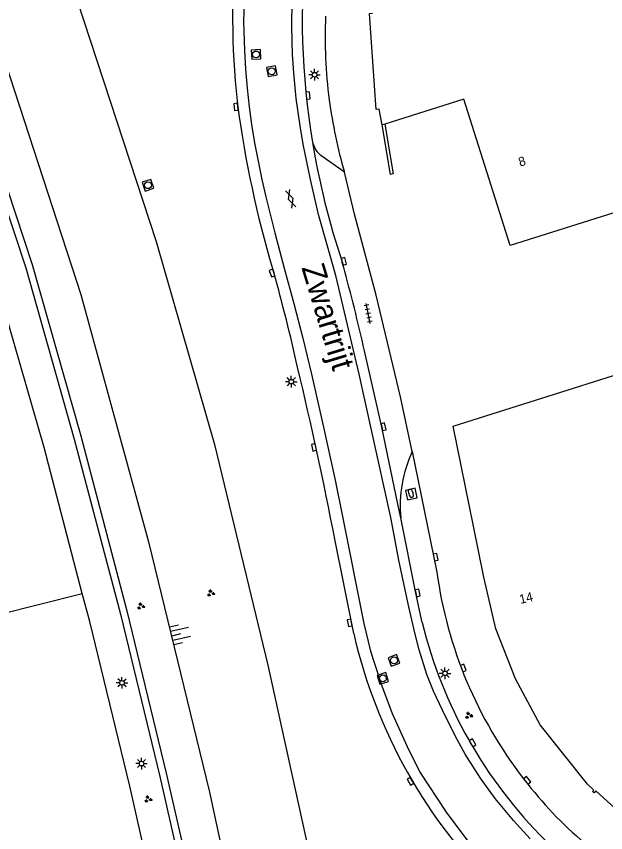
# Model space of a CAD drawing. Extents: x 136000 to 138005, y 398500 to 400500.
# Drawn here: x 136859.3 to 136923.4, y 398638.4 to 398727.2 of the extents above; entities that cross this region are included whole.
import ezdxf

# ---------------------------------------------------------------- set-up
doc = ezdxf.new("R2010")
doc.units = 0
for name, color, linetype in [('gg-afsc-muur', 7, 'Continuous'), ('gg-anno-huisnummerreeks BGT', 7, 'Continuous'), ('gg-anno-openbare ruimte label', 7, 'Continuous'), ('gg-bbg-hoofdgebouw', 7, 'Continuous'), ('gg-knt-BGT kruinlijn', 7, 'Continuous'), ('gg-knt-bovenkant onderkant talud', 7, 'Continuous'), ('gg-knt-verharding', 7, 'Continuous'), ('gg-knt-verharding nz', 7, 'Continuous'), ('gg-kwrk-kunstwerk', 7, 'Continuous'), ('gt-grn-groengrens', 7, 'Continuous'), ('gt-grn-weggrens', 7, 'Continuous'), ('gt-symb-brandkraan', 7, 'Continuous'), ('gt-symb-gesloten verharding', 7, 'Continuous'), ('gt-symb-groenvak', 7, 'Continuous'), ('gt-symb-kolk', 7, 'Continuous'), ('gt-symb-lichtmast', 7, 'Continuous'), ('gt-symb-rioolschacht', 7, 'Continuous'), ('gt-symb-talud symbool', 7, 'Continuous'), ('gt-symb-tegel verharding', 7, 'Continuous')]:
    doc.layers.add(name, color=color, linetype=linetype)

# ---------------------------------------------------------------- blocks, each defined once
blk = doc.blocks.new('gt0-KOLK')
at = {"layer": 'gt-symb-kolk'}
blk.add_lwpolyline([(0, 0), (0.375, 0), (0.375, 0.4), (-0.375, 0.4), (-0.375, 0), (0, 0)], dxfattribs=at)
blk = doc.blocks.new('gt0-GRVAK')
at = {"layer": 'gt-symb-groenvak'}
for p, q in [((-0.11, 0.189), (-0.228, 0.24)), ((-0.182, 0.153), (0.088, 0.153)), ((-0.091, 0.211), (-0.156, 0.322)), ((-0.047, 0.214), (-0.047, 0.393)), ((-0.004, 0.211), (0.061, 0.322)), ((0.015, 0.189), (0.133, 0.24)), ((0.262, -0.052), (0.197, 0.059)), ((0.305, -0.049), (0.305, 0.13)), ((0.349, -0.052), (0.414, 0.059)), ((-0.245, -0.228), (-0.363, -0.177)), ((-0.318, -0.264), (-0.047, -0.264)), ((-0.226, -0.206), (-0.291, -0.095)), ((-0.183, -0.203), (-0.183, -0.024)), ((-0.139, -0.206), (-0.074, -0.095)), ((-0.12, -0.228), (-0.002, -0.177)), ((0.243, -0.074), (0.125, -0.023)), ((0.17, -0.11), (0.441, -0.11)), ((0.368, -0.074), (0.486, -0.023))]:
    blk.add_line(p, q, dxfattribs=at)
blk = doc.blocks.new('gt0-LMAST')
at = {"layer": 'gt-symb-lichtmast'}
for p, q in [((-0.182, 0.173), (-0.447, 0.438)), ((-0.005, 0.246), (-0.005, 0.621)), ((0.172, 0.173), (0.437, 0.438)), ((-0.255, -0.004), (-0.63, -0.004)), ((-0.182, -0.181), (-0.447, -0.446)), ((-0.005, -0.254), (-0.005, -0.629)), ((0.437, -0.446), (0.172, -0.181)), ((0.245, -0.004), (0.62, -0.004))]:
    blk.add_line(p, q, dxfattribs=at)
blk.add_circle((-0.005, -0.004), 0.25, dxfattribs=at)
blk = doc.blocks.new('gt0-TEG1')
at = {"layer": 'gt-symb-tegel verharding'}
for p, q in [((-1.125, 0), (1.125, 0)), ((-0.9, -0.25), (-0.9, 0.25)), ((-0.45, -0.25), (-0.45, 0.25)), ((0, -0.25), (0, 0.25)), ((0.45, -0.25), (0.45, 0.25)), ((0.9, -0.25), (0.9, 0.25))]:
    blk.add_line(p, q, dxfattribs=at)
blk = doc.blocks.new('gt0-RS')
at = {"layer": 'gt-symb-rioolschacht'}
blk.add_lwpolyline([(-0.5, -0.5), (0.5, -0.5), (0.5, 0.5), (-0.5, 0.5)], close=True, dxfattribs=at)
blk.add_circle((0, 0), 0.375, dxfattribs=at)
blk = doc.blocks.new('gt0-BR')
at = {"layer": 'gt-symb-brandkraan'}
for centre, radius, start, end in [((-0.244, 0), 0.206, 107.56694, 252.43307), ((0.599, -2.664), 3, 106.89205, 107.56694), ((0, -0.691), 0.938, 73.10799, 106.89205), ((-0.599, -2.664), 3, 72.43309, 73.10799), ((0.244, 0), 0.206, 287.56695, 72.43309), ((0.599, 2.664), 3, 252.43307, 253.10797), ((0, 0.691), 0.938, 253.10797, 286.89206), ((-0.599, 2.664), 3, 286.89206, 287.56695)]:
    blk.add_arc(centre, radius, start, end, dxfattribs=at)
blk = doc.blocks.new('gt0-GESVH1')
at = {"layer": 'gt-symb-gesloten verharding'}
for p, q in [((-0.992, -0.261), (0.008, 0.239)), ((0.008, -0.261), (-0.992, 0.239)), ((0.008, 0.239), (1.008, -0.261)), ((1.008, 0.239), (0.008, -0.261))]:
    blk.add_line(p, q, dxfattribs=at)
blk = doc.blocks.new('gt0-TALUD_1')
at = {"layer": 'gt-symb-talud symbool'}
for p, q in [((-1, -1), (-1, 0)), ((-0.5, -2), (-0.5, 0)), ((0, -1), (0, 0)), ((0.5, -2), (0.5, 0)), ((1, -1), (1, 0))]:
    blk.add_line(p, q, dxfattribs=at)

msp = doc.modelspace()

# ---------------------------------------------------------------- linework, layer by layer
at = {"layer": 'gg-afsc-muur'}
msp.add_lwpolyline([(136899.395, 398715.458), (136900.315, 398710.042), (136900.009, 398709.99), (136899.103, 398715.366)], dxfattribs=at)
at = {"layer": 'gg-bbg-hoofdgebouw'}
msp.add_line((136899.395, 398715.458), (136899.103, 398715.366), dxfattribs=at)
for points in [[(136899.103, 398715.366), (136898.791, 398717.086), (136898.456, 398717.058), (136897.731, 398727.511), (136898.059, 398727.52)], [(136933.385, 398697.504), (136930.166, 398707.672), (136913.042, 398702.251), (136908.003, 398718.167), (136899.395, 398715.458)], [(136926.266, 398639.58), (136926.215, 398639.516), (136926.074, 398639.504), (136922.354, 398642.92), (136922.151, 398642.699), (136921.997, 398642.842), (136922.125, 398642.981), (136921.425, 398643.624), (136916.296, 398650.086), (136913.608, 398655.098), (136911.47, 398660.545), (136910.154, 398666.17), (136909.032, 398671.73), (136906.843, 398682.606), (136935.303, 398691.592), (136933.385, 398697.504)]]:
    msp.add_lwpolyline(points, dxfattribs=at)
at = {"layer": 'gg-knt-BGT kruinlijn'}
msp.add_lwpolyline([(136818.944, 398801.213), (136820.062, 398801.837), (136824.501, 398795.928), (136830.049, 398787.454), (136840.688, 398766.37), (136849.056, 398746.293), (136858.113, 398722.183), (136866.324, 398696.922), (136873.708, 398670.015), (136880.35, 398642.765), (136885.309, 398619.665), (136890.571, 398596.164), (136896.326, 398569.797), (136901.79, 398544.203), (136906.894, 398522.501), (136911.135, 398515.2), (136919.819, 398500)], dxfattribs=at)
at = {"layer": 'gg-knt-bovenkant onderkant talud'}
msp.add_lwpolyline([(136830.319, 398808.087), (136835.362, 398800.187), (136841.611, 398787.908), (136849.437, 398771.604), (136857.379, 398752.199), (136865.227, 398731.176), (136874.525, 398702.701), (136880.887, 398680.592), (136886.684, 398656.577), (136891.91, 398632.834), (136896.955, 398608.085), (136902.329, 398581.996), (136907.859, 398555.453), (136913.785, 398528.249), (136916.73, 398517.688), (136919.959, 398507.117), (136922.223, 398500)], dxfattribs=at)
at = {"layer": 'gg-knt-verharding'}
for p, q in [((136883.335, 398717.978), (136883.41, 398717.358)), ((136894.888, 398700.008), (136894.76, 398700.49)), ((136887.19, 398699.762), (136887.331, 398699.305)), ((136902.384, 398679.824), (136905.062, 398666.7)), ((136896.013, 398660.016), (136893.962, 398670.283)), ((136914.492, 398644.225), (136914.952, 398643.644))]:
    msp.add_line(p, q, dxfattribs=at)
for points in [[(136866.499, 398664.397), (136862.341, 398680.26), (136856.558, 398700.277), (136850.919, 398717.87), (136843.387, 398738.162), (136835.545, 398756.875), (136821.275, 398787.833), (136814.901, 398799.718)], [(136895.01, 398710.223), (136892.459, 398712.055), (136892.223, 398712.252), (136892.017, 398712.485)], [(136902.384, 398679.824), (136901.114, 398685.786), (136898.468, 398696.836), (136896.098, 398705.645), (136895.01, 398710.223)], [(136901.126, 398672.626), (136900.826, 398674.123), (136899.065, 398682.491), (136897.185, 398690.806)], [(136901.634, 398675.588), (136901.864, 398674.562), (136902.924, 398674.81), (136902.694, 398675.835), (136901.634, 398675.588)], [(136903.472, 398661.235), (136902.773, 398664.406), (136901.126, 398672.626)], [(136875.502, 398626.364), (136871.673, 398643.434), (136867.303, 398661.331), (136866.499, 398664.397)]]:
    msp.add_lwpolyline(points, dxfattribs=at)
for centre, radius, start, end in [((136965.322, 398726.944), 82.476, 161.70314, 186.24069), ((136973.952, 398727.067), 83.533, 174.2048, 189.38005), ((136997.427, 398732.647), 115.037, 187.6376, 196.61062), ((136973.964, 398727.071), 83.546, 189.38121, 198.55188), ((136894.681, 398714.412), 3.288, 196.96284, 215.8828), ((136681.917, 398642.244), 213.192, 12.66838, 15.52443), ((136690.672, 398644.144), 211.72, 12.73229, 15.29917), ((136459.788, 398586.288), 442.225, 10.94913, 13.43015), ((136914.956, 398673.918), 13.891, 154.83705, 185.33595), ((136951.819, 398673.102), 47.193, 187.79699, 217.72664), ((136952.199, 398673.12), 50.156, 193.7077, 225.20999), ((136951.722, 398672.901), 57.18, 193.02305, 225.59084), ((136948.907, 398670.173), 43.09, 217.99991, 230.65182)]:
    msp.add_arc(centre, radius, start, end, dxfattribs=at)
at = {"layer": 'gg-knt-verharding nz'}
for points in [[(136884.094, 398728.663), (136884.039, 398726.666), (136884.053, 398725.591), (136884.13, 398723.465), (136884.237, 398721.43), (136884.427, 398719.377), (136884.644, 398717.356), (136884.891, 398715.433), (136885.243, 398713.423), (136886.038, 398709.449), (136886.463, 398707.548), (136887.442, 398703.648), (136888.45, 398699.795), (136889.519, 398695.935), (136890.475, 398692.165), (136891.422, 398688.267), (136892.726, 398682.476), (136893.982, 398676.729), (136894.792, 398672.764), (136897.116, 398661.124), (136897.821, 398658.263), (136898.136, 398657.191), (136899.083, 398654.322), (136900.194, 398651.337), (136901.845, 398647.728), (136903.224, 398644.931), (136906.073, 398640.594), (136908.535, 398637.299)], [(136915.199, 398637.694), (136913.39, 398639.692), (136911.409, 398642.096), (136909.808, 398644.306), (136908.138, 398646.896), (136907.268, 398648.5), (136905.984, 398650.999), (136904.701, 398653.771), (136903.979, 398655.565), (136903.12, 398658.253), (136902.652, 398660.105), (136902.003, 398662.943), (136900.958, 398667.818), (136900.047, 398672.657), (136896.609, 398688.257), (136894.079, 398699.006), (136892.175, 398705.641), (136891.302, 398709.416), (136890.515, 398713.293), (136890.196, 398715.261), (136889.771, 398718.257), (136889.492, 398721.033), (136889.373, 398723.047), (136889.294, 398726.031), (136889.311, 398728.877)]]:
    msp.add_lwpolyline(points, dxfattribs=at)
at = {"layer": 'gg-kwrk-kunstwerk'}
for points in [[(136816.911, 398803.519), (136819.628, 398798.843), (136824.581, 398789.513), (136838.9, 398758.689), (136846.832, 398739.265), (136851.261, 398727.262), (136860.341, 398699.81), (136865.629, 398681.173), (136870.649, 398662.121), (136874.93, 398644.473), (136879.111, 398626.081), (136898.141, 398539.578), (136903.938, 398512.999), (136906.864, 398500)], [(136818.944, 398801.213), (136820.158, 398799.124), (136820.335, 398799.218), (136825.288, 398789.888), (136839.607, 398759.064), (136847.539, 398739.64), (136851.968, 398727.637), (136861.048, 398700.185), (136866.336, 398681.548), (136871.356, 398662.496), (136875.637, 398644.848), (136879.818, 398626.456), (136898.848, 398539.953), (136904.645, 398513.374), (136907.656, 398500)]]:
    msp.add_lwpolyline(points, dxfattribs=at)
at = {"layer": 'gt-grn-groengrens'}
for centre, radius, start, end in [((136945.491, 398724.936), 52.585, 177.54396, 187.47016), ((136947.829, 398725.455), 54.971, 187.68967, 196.08618)]:
    msp.add_arc(centre, radius, start, end, dxfattribs=at)
at = {"layer": 'gt-grn-weggrens'}
msp.add_line((136857.229, 398662.05), (136866.499, 398664.397), dxfattribs=at)

# ---------------------------------------------------------------- block references
at = {"layer": 'gt-symb-brandkraan', "rotation": 107.87342106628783}
msp.add_blockref('gt0-BR', (136902.23, 398675.29), dxfattribs=at)
at = {"layer": 'gt-symb-gesloten verharding', "rotation": -70.91275549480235}
msp.add_blockref('gt0-GESVH1', (136889.174, 398707.337), dxfattribs=at)
at = {"layer": 'gt-symb-groenvak'}
for p in [(136880.475, 398664.417), (136872.865, 398663.001), (136908.529, 398651.109), (136873.648, 398642.001)]:
    msp.add_blockref('gt0-GRVAK', p, dxfattribs=at)
at = {"layer": 'gt-symb-kolk'}
for p, rotation in [((136890.854, 398718.556), -84.14690869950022), ((136883.41, 398717.358), 96.89054832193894), ((136894.76, 398700.49), -75.1718914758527), ((136887.331, 398699.305), 107.22069937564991), ((136899.065, 398682.491), -78.11724113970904), ((136891.896, 398680.335), 102.29885516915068), ((136904.735, 398668.3), -78.46537934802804), ((136902.773, 398664.406), -78.6338621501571), ((136895.769, 398661.242), 101.24252570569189), ((136907.749, 398656.219), -69.02828943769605), ((136908.769, 398648.032), -59.99927221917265), ((136902.35, 398644.058), 120.25643716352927), ((136914.72, 398643.929), -52.43140796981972)]:
    msp.add_blockref('gt0-KOLK', p, dxfattribs=dict(at, rotation=rotation))
at = {"layer": 'gt-symb-lichtmast'}
for p in [(136891.766, 398720.837), (136889.232, 398687.438), (136905.949, 398655.701), (136870.821, 398654.667), (136872.938, 398645.882)]:
    msp.add_blockref('gt0-LMAST', p, dxfattribs=at)
at = {"layer": 'gt-symb-rioolschacht'}
for p, rotation in [((136885.399, 398723.041), 93.61207498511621), ((136887.104, 398721.21), 100.14079314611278), ((136873.642, 398708.814), 108.59797779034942), ((136900.393, 398657.107), -69.443954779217), ((136899.188, 398655.147), 107.94556305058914)]:
    msp.add_blockref('gt0-RS', p, dxfattribs=dict(at, rotation=rotation))
at = {"layer": 'gt-symb-talud symbool', "xscale": 0.9997329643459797, "yscale": 0.9997329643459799, "rotation": 102.77124256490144}
msp.add_blockref('gt0-TALUD_1', (136876.217, 398659.761), dxfattribs=at)
at = {"layer": 'gt-symb-tegel verharding', "rotation": 102.00670830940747}
msp.add_blockref('gt0-TEG1', (136897.589, 398694.848), dxfattribs=at)

# ---------------------------------------------------------------- texts
at = {"layer": 'gg-anno-huisnummerreeks BGT'}
for s, rotation, p in [('8', 17.6, (136914.117, 398710.822)), ('14', 13.2, (136914.149, 398663.246))]:
    msp.add_text(s, height=1, rotation=rotation, dxfattribs=at).set_placement(p)
at = {"layer": 'gg-anno-openbare ruimte label'}
msp.add_text('Zwartrijt', height=2.5, rotation=286.9, dxfattribs=at).set_placement((136890.314, 398699.851))

doc.saveas('drawing.dxf')
